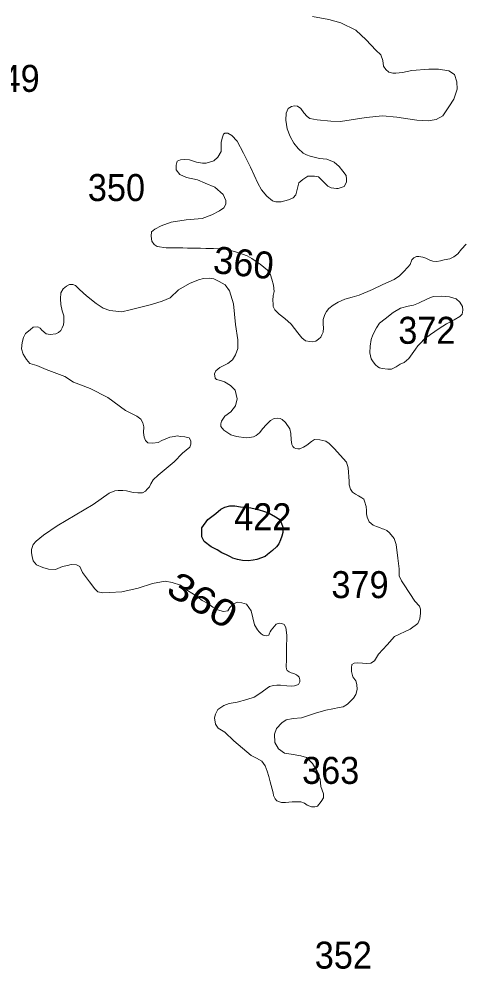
# Model space of a CAD drawing. Extents: x 445.4 to 500, y 8728.7 to 8784.
# Drawn here: x 497.35 to 500, y 8738.18 to 8743.81 of the extents above; entities that cross this region are included whole.
import ezdxf
from ezdxf.enums import TextEntityAlignment as Align

# ---------------------------------------------------------------- set-up
doc = ezdxf.new("R2010")
doc.units = 0
doc.header["$LTSCALE"] = 0.064
doc.layers.add('1', color=7, linetype='Continuous', lineweight=25)
doc.layers.add('2', color=7, linetype='Continuous', lineweight=13)
doc.layers.add('21', color=7, linetype='Continuous')
doc.layers.add('61', color=7, linetype='Continuous')

msp = doc.modelspace()

# ---------------------------------------------------------------- linework, layer by layer
at = {"layer": '1'}
msp.add_lwpolyline([(498.4341, 8740.7983), (498.4689, 8740.8474), (498.516, 8740.8842), (498.5467, 8740.9087), (498.5693, 8740.9209), (498.6, 8740.9291), (498.6287, 8740.9291), (498.6635, 8740.923), (498.6942, 8740.9209), (498.7249, 8740.9169), (498.7679, 8740.9066), (498.8048, 8740.8944), (498.8335, 8740.8862), (498.8703, 8740.8637), (498.8928, 8740.8494), (498.9051, 8740.831), (498.9133, 8740.8024), (498.9133, 8740.7717), (498.9072, 8740.7492), (498.901, 8740.7268), (498.8908, 8740.7043), (498.8765, 8740.6859), (498.8519, 8740.6634), (498.8232, 8740.6409), (498.8089, 8740.6286), (498.7597, 8740.6102), (498.7372, 8740.6062), (498.7085, 8740.6021), (498.6758, 8740.6041), (498.645, 8740.6102), (498.6184, 8740.6184), (498.6041, 8740.6266), (498.5795, 8740.6389), (498.5529, 8740.6511), (498.5242, 8740.6675), (498.4894, 8740.6859), (498.4484, 8740.7165), (498.4341, 8740.7452), (498.4341, 8740.7738)], close=True, dxfattribs=at)
at = {"layer": '2'}
for points in [[(498.4384, 8742.9592), (498.459, 8742.9592), (498.5055, 8742.9747), (498.5288, 8742.9953), (498.5494, 8743.0288), (498.5494, 8743.083), (498.5546, 8743.1087), (498.5623, 8743.1319), (498.5701, 8743.1371), (498.5881, 8743.1371), (498.6114, 8743.1242), (498.6424, 8743.0907), (498.6811, 8743.0185), (498.7224, 8742.936), (498.7663, 8742.8407), (498.7877, 8742.8013), (498.8187, 8742.7653), (498.8522, 8742.7369), (498.8729, 8742.7318), (498.9039, 8742.7318), (498.9478, 8742.7421), (498.9762, 8742.7549), (498.9917, 8742.773), (498.9994, 8742.8039), (499.0098, 8742.8426), (499.033, 8742.8632), (499.0614, 8742.8838), (499.0743, 8742.8838), (499.1027, 8742.8838), (499.1259, 8742.8787), (499.1466, 8742.858), (499.1802, 8742.8245), (499.2008, 8742.8142), (499.2318, 8742.8091), (499.2421, 8742.8091), (499.2783, 8742.822), (499.286, 8742.8348), (499.2912, 8742.8503), (499.2912, 8742.8658), (499.2886, 8742.8864), (499.2705, 8742.9122), (499.2473, 8742.9405), (499.2189, 8742.9663), (499.175, 8742.9843), (499.1311, 8742.9869), (499.0769, 8743.0024), (499.0536, 8743.0101), (499.0356, 8743.0204), (499.0046, 8743.0462), (498.9787, 8743.0786), (498.958, 8743.1173), (498.94, 8743.1637), (498.9322, 8743.2152), (498.9348, 8743.2564), (498.9451, 8743.2848), (498.9658, 8743.2951), (498.9839, 8743.3003), (499.0019, 8743.2977), (499.02, 8743.2848), (499.0381, 8743.259), (499.0587, 8743.2358), (499.0742, 8743.2255), (499.1181, 8743.2178), (499.1982, 8743.2101), (499.255, 8743.2075), (499.3454, 8743.2204), (499.4073, 8743.2307), (499.5054, 8743.241), (499.589, 8743.2338), (499.7078, 8743.2158), (499.7749, 8743.2106), (499.824, 8743.2183), (499.8627, 8743.2415), (499.8988, 8743.2931), (499.9272, 8743.3395), (499.9479, 8743.3988), (499.9453, 8743.4426), (499.9324, 8743.4864), (499.8988, 8743.507), (499.8369, 8743.5173), (499.7801, 8743.5173), (499.6794, 8743.5096), (499.6226, 8743.4967), (499.5838, 8743.4941), (499.5658, 8743.4941), (499.5425, 8743.4993), (499.5244, 8743.5147), (499.5115, 8743.5354), (499.5064, 8743.5689), (499.496, 8743.6024), (499.4651, 8743.6307), (499.4082, 8743.6912), (499.3462, 8743.7479), (499.2584, 8743.7918), (499.1861, 8743.8124), (499.0906, 8743.8304)], [(500, 8742.4802), (499.9727, 8742.4507), (499.9516, 8742.4222), (499.928, 8742.4049), (499.9044, 8742.3925), (499.8696, 8742.3863), (499.8485, 8742.3813), (499.8274, 8742.3776), (499.8038, 8742.3788), (499.7864, 8742.385), (499.7628, 8742.3974), (499.7442, 8742.4036), (499.7206, 8742.4073), (499.707, 8742.4061), (499.6908, 8742.3987), (499.6784, 8742.3863), (499.6697, 8742.3602), (499.6545, 8742.3435), (499.6297, 8742.3162), (499.6048, 8742.2914), (499.5738, 8742.2703), (499.5068, 8742.2406), (499.4459, 8742.2121), (499.3665, 8742.1774), (499.3249, 8742.1657), (499.2815, 8742.1533), (499.2417, 8742.136), (499.2132, 8742.1186), (499.1871, 8742.0988), (499.1722, 8742.0814), (499.1635, 8742.0628), (499.1536, 8742.0331), (499.1536, 8742.0058), (499.1561, 8741.9848), (499.1536, 8741.958), (499.1449, 8741.9432), (499.1387, 8741.9283), (499.125, 8741.9159), (499.1101, 8741.9048), (499.0928, 8741.901), (499.0741, 8741.9023), (499.0493, 8741.906), (499.027, 8741.9246), (499.0021, 8741.9543), (498.9636, 8742.0064), (498.9264, 8742.0386), (498.8929, 8742.0646), (498.8668, 8742.0907), (498.8574, 8742.1098), (498.8562, 8742.1259), (498.855, 8742.147), (498.8574, 8742.1755), (498.8624, 8742.199), (498.8592, 8742.236), (498.8498, 8742.2725), (498.8419, 8742.2982), (498.8241, 8742.3249), (498.7805, 8742.3615), (498.7499, 8742.3813), (498.7301, 8742.3942), (498.7034, 8742.41), (498.647, 8742.4298), (498.5758, 8742.4506), (498.5023, 8742.4538), (498.4578, 8742.4547), (498.4255, 8742.4554), (498.4064, 8742.4557), (498.379, 8742.4555), (498.3493, 8742.4565), (498.3222, 8742.4577), (498.2786, 8742.4578), (498.2219, 8742.4592), (498.1687, 8742.4654), (498.1521, 8742.4772), (498.1369, 8742.4972), (498.1337, 8742.5272), (498.1363, 8742.553), (498.1543, 8742.5685), (498.1931, 8742.5891), (498.2525, 8742.6097), (498.3403, 8742.6252), (498.4358, 8742.6329), (498.4926, 8742.6535), (498.5391, 8742.6767), (498.5649, 8742.6948), (498.5752, 8742.718), (498.5752, 8742.7386), (498.5597, 8742.7747), (498.5107, 8742.8175), (498.4539, 8742.8407), (498.4074, 8742.8613), (498.3428, 8742.8742), (498.3041, 8742.8922), (498.2809, 8742.9206), (498.2809, 8742.9489), (498.2886, 8742.9721), (498.3067, 8742.9799), (498.3325, 8742.9824), (498.3609, 8742.9799), (498.4022, 8742.967), (498.4384, 8742.9592)], [(498.5051, 8742.2751), (498.481, 8742.2792), (498.4447, 8742.2771), (498.4145, 8742.2691), (498.3602, 8742.247), (498.2957, 8742.2088), (498.2454, 8742.1626), (498.1991, 8742.1425), (498.1346, 8742.1224), (498.0086, 8742.0902), (497.9603, 8742.0782), (497.8878, 8742.0862), (497.8495, 8742.1003), (497.8072, 8742.1284), (497.7509, 8742.1746), (497.7086, 8742.2108), (497.6844, 8742.2349), (497.6683, 8742.241), (497.6502, 8742.241), (497.6321, 8742.2309), (497.6119, 8742.2148), (497.5978, 8742.1907), (497.5958, 8742.1566), (497.5978, 8742.1224), (497.6059, 8742.0842), (497.6159, 8742.0561), (497.6159, 8742.042), (497.6159, 8742.0199), (497.6139, 8742.0018), (497.6059, 8741.9837), (497.5978, 8741.9676), (497.5837, 8741.9556), (497.5676, 8741.9475), (497.5354, 8741.9455), (497.5112, 8741.9475), (497.4851, 8741.9697), (497.475, 8741.9817), (497.4609, 8741.9898), (497.4347, 8741.9877), (497.4166, 8741.9717), (497.3884, 8741.9496), (497.3763, 8741.9275), (497.3683, 8741.8973), (497.3643, 8741.8591), (497.3743, 8741.827), (497.3945, 8741.7968), (497.4146, 8741.7727), (497.4549, 8741.7606), (497.5104, 8741.7365)], [(499.5325, 8740.1057), (499.5764, 8740.1544), (499.6692, 8740.1983), (499.7137, 8740.2313), (499.7259, 8740.2581), (499.7308, 8740.2922), (499.7308, 8740.3166), (499.7234, 8740.3336), (499.6966, 8740.3628), (499.6332, 8740.4602), (499.6185, 8740.4846), (499.6039, 8740.5138), (499.6039, 8740.5552), (499.5966, 8740.6185), (499.5868, 8740.6989), (499.5746, 8740.7354), (499.5474, 8740.7688), (499.5303, 8740.7835), (499.5132, 8740.7908), (499.5059, 8740.7932), (499.4864, 8740.8005), (499.4693, 8740.8054), (499.4498, 8740.8151), (499.4376, 8740.8249), (499.4254, 8740.8346), (499.4132, 8740.8614), (499.4107, 8740.8809), (499.4107, 8740.9004), (499.4083, 8740.9247), (499.3985, 8740.9564), (499.3937, 8740.9685), (499.3815, 8740.9758), (499.3619, 8740.988), (499.3449, 8740.9978), (499.3278, 8741.0099), (499.3156, 8741.027), (499.3083, 8741.0538), (499.3083, 8741.0757), (499.3009, 8741.1536), (499.2912, 8741.1877), (499.218, 8741.2693), (499.1887, 8741.2985), (499.1692, 8741.3131), (499.1326, 8741.3204), (499.1009, 8741.3228), (499.0838, 8741.3107), (499.0569, 8741.2887), (499.0374, 8741.2766), (499.0182, 8741.2679), (499.0145, 8741.267), (499.0023, 8741.267), (498.9911, 8741.2688), (498.9808, 8741.2726), (498.9743, 8741.28), (498.9677, 8741.2931), (498.963, 8741.3193), (498.9621, 8741.3585), (498.9546, 8741.3846), (498.9294, 8741.4238), (498.9107, 8741.4406), (498.8976, 8741.4472), (498.8807, 8741.449), (498.8629, 8741.4472), (498.8405, 8741.435), (498.8143, 8741.4098), (498.7956, 8741.3865), (498.7759, 8741.3622), (498.7563, 8741.3454), (498.7395, 8741.3379), (498.717, 8741.3333), (498.6964, 8741.3323), (498.6403, 8741.3407), (498.6057, 8741.3491), (498.5652, 8741.3771), (498.5471, 8741.3993), (498.5471, 8741.4153), (498.5511, 8741.4314), (498.5712, 8741.4595), (498.6055, 8741.4857), (498.6337, 8741.5218), (498.6437, 8741.564), (498.6316, 8741.6143), (498.6035, 8741.6424), (498.5692, 8741.6645), (498.5451, 8741.6726), (498.5209, 8741.6786), (498.5128, 8741.6866), (498.5088, 8741.7108), (498.5169, 8741.7288), (498.541, 8741.7489), (498.5873, 8741.7731), (498.6155, 8741.7952), (498.6337, 8741.8233), (498.6478, 8741.8615), (498.6481, 8741.9134), (498.634, 8742.0038), (498.6219, 8742.1264), (498.5978, 8742.2028), (498.5716, 8742.239), (498.5374, 8742.2591), (498.5051, 8742.2751)], [(497.5104, 8741.7365), (497.6226, 8741.6951), (497.6738, 8741.661), (497.7714, 8741.6244), (497.8764, 8741.5709), (497.9822, 8741.4942), (498.0481, 8741.4601), (498.0725, 8741.443), (498.0847, 8741.4211), (498.0896, 8741.3968), (498.0872, 8741.3627), (498.092, 8741.3359), (498.0993, 8741.3164), (498.114, 8741.3018), (498.1408, 8741.2994), (498.175, 8741.3042), (498.1969, 8741.3164), (498.2433, 8741.3359), (498.2726, 8741.3408), (498.2872, 8741.3432), (498.3067, 8741.3408), (498.3336, 8741.3383), (498.358, 8741.331), (498.3677, 8741.314), (498.3677, 8741.2945), (498.3629, 8741.2774), (498.3189, 8741.2409), (498.2701, 8741.1898), (498.1747, 8741.1103), (498.1455, 8741.0835), (498.1308, 8741.0592), (498.1235, 8741.0421), (498.1089, 8741.0275), (498.0991, 8741.0153), (498.082, 8741.0056), (498.0552, 8741.0056), (498.0259, 8741.008), (497.9869, 8741.0178), (497.9649, 8741.0202), (497.9381, 8741.0202), (497.9185, 8741.0178), (497.8844, 8741.0031), (497.7892, 8740.9374), (497.577, 8740.8108), (497.4954, 8740.7559), (497.4515, 8740.7194), (497.4344, 8740.6999), (497.4247, 8740.6707), (497.4247, 8740.6512), (497.4271, 8740.6293), (497.4344, 8740.6025), (497.454, 8740.5782), (497.4906, 8740.5636), (497.5247, 8740.5538), (497.5662, 8740.5514), (497.6077, 8740.5684), (497.637, 8740.5757), (497.6589, 8740.5806), (497.6906, 8740.5782), (497.7102, 8740.5684), (497.7272, 8740.5343), (497.7687, 8740.4783), (497.8004, 8740.4369), (497.8175, 8740.4199), (497.8468, 8740.4126), (497.8858, 8740.415), (497.959, 8740.4199), (498.0566, 8740.4418), (498.142, 8740.4686), (498.2165, 8740.4821), (498.258, 8740.4748), (498.3068, 8740.4578), (498.3483, 8740.4261), (498.3995, 8740.3944), (498.4361, 8740.3677), (498.4727, 8740.3482), (498.4996, 8740.3287), (498.5264, 8740.3117), (498.563, 8740.3019), (498.5874, 8740.3068), (498.5996, 8740.3263), (498.6216, 8740.3482), (498.646, 8740.3579), (498.6704, 8740.3531), (498.6996, 8740.3457), (498.7265, 8740.3068), (498.746, 8740.224), (498.7639, 8740.1942), (498.7744, 8740.1813), (498.7849, 8740.1696), (498.7978, 8740.1615), (498.8165, 8740.158), (498.8305, 8740.1615), (498.8352, 8740.1743), (498.8399, 8740.1825), (498.8457, 8740.1918), (498.8645, 8740.2152), (498.875, 8740.2268), (498.8949, 8740.2338), (498.9077, 8740.2315), (498.9229, 8740.2245)], [(498.9229, 8740.2245), (498.9311, 8740.207), (498.9381, 8740.1626), (498.9358, 8740.0798), (498.9353, 8740.0157), (498.9342, 8739.9759), (498.9353, 8739.9609), (498.9407, 8739.9523), (498.9515, 8739.9448), (498.9644, 8739.9394), (498.9783, 8739.9351), (498.9945, 8739.9276), (499.0042, 8739.9201), (499.0106, 8739.9137), (499.0149, 8739.8976), (499.0149, 8739.8857), (499.0063, 8739.8707), (498.9956, 8739.8664), (498.9837, 8739.8621), (498.9633, 8739.86), (498.9375, 8739.861), (498.8998, 8739.8653), (498.8794, 8739.8664), (498.8579, 8739.8632), (498.8353, 8739.8578), (498.7772, 8739.817), (498.7438, 8739.7939), (498.6999, 8739.7817), (498.6438, 8739.7646), (498.595, 8739.7573), (498.5633, 8739.7452), (498.5291, 8739.7208), (498.5145, 8739.694), (498.5096, 8739.6721), (498.5145, 8739.6356), (498.5315, 8739.6112), (498.5706, 8739.5869), (498.6243, 8739.5357), (498.727, 8739.4494), (498.7587, 8739.4323), (498.7904, 8739.4153), (498.8099, 8739.3885), (498.8221, 8739.3568), (498.8319, 8739.3252), (498.8392, 8739.2935), (498.8566, 8739.2271), (498.859, 8739.2125), (498.8688, 8739.193), (498.8785, 8739.1808), (498.9054, 8739.1711), (498.9298, 8739.1711), (498.9688, 8739.1735), (499.0079, 8739.1735), (499.0201, 8739.1735), (499.042, 8739.1662), (499.0591, 8739.154), (499.0835, 8739.1443), (499.103, 8739.1443), (499.1201, 8739.1492), (499.1421, 8739.176), (499.1543, 8739.1979), (499.1543, 8739.2222), (499.1396, 8739.2661), (499.1347, 8739.3075), (499.1177, 8739.3562), (499.0908, 8739.4024), (499.0542, 8739.4365), (499.0201, 8739.4463), (498.9639, 8739.456), (498.9249, 8739.4633), (498.8883, 8739.4877), (498.8663, 8739.5266), (498.8639, 8739.5753), (498.8761, 8739.6094), (498.9078, 8739.6435), (498.9347, 8739.6606), (498.9761, 8739.6679), (499.0249, 8739.6727), (499.108, 8739.699), (499.169, 8739.7185), (499.2105, 8739.7258), (499.2471, 8739.7331), (499.2715, 8739.738), (499.2983, 8739.7526), (499.3324, 8739.7891), (499.3471, 8739.811), (499.3544, 8739.8403), (499.352, 8739.8695), (499.3471, 8739.8914), (499.33, 8739.9158), (499.3202, 8739.9474), (499.3202, 8739.9693), (499.3227, 8739.9888), (499.3373, 8739.9961), (499.3544, 8739.9986), (499.3861, 8739.9961), (499.4081, 8739.9937), (499.4349, 8739.9961), (499.4569, 8740.0107), (499.4813, 8740.0497), (499.5325, 8740.1057)]]:
    msp.add_lwpolyline(points, dxfattribs=at)
msp.add_lwpolyline([(499.7898, 8741.9436), (499.841, 8741.9801), (499.8849, 8742.0075), (499.9307, 8742.0312), (499.9636, 8742.0513), (499.9764, 8742.0641), (499.9819, 8742.0878), (499.98, 8742.1097), (499.9636, 8742.1371), (499.9416, 8742.1553), (499.9014, 8742.1681), (499.8539, 8742.1718), (499.8045, 8742.17), (499.7716, 8742.1553), (499.7185, 8742.1298), (499.6893, 8742.1188), (499.6563, 8742.1134), (499.6125, 8742.1006), (499.5686, 8742.075), (499.521, 8742.0367), (499.4881, 8742.0111), (499.4698, 8741.9838), (499.4479, 8741.9418), (499.4387, 8741.9144), (499.4314, 8741.8761), (499.4296, 8741.8359), (499.4369, 8741.7994), (499.4497, 8741.783), (499.4625, 8741.7647), (499.4771, 8741.7538), (499.4863, 8741.7465), (499.5027, 8741.7428), (499.5357, 8741.7392), (499.5576, 8741.7392), (499.585, 8741.7538), (499.6088, 8741.7684), (499.6326, 8741.7793), (499.6618, 8741.803), (499.6801, 8741.8304), (499.7002, 8741.8578), (499.7149, 8741.8779), (499.7332, 8741.898), (499.7496, 8741.9144), (499.7679, 8741.929), (499.7807, 8741.9381)], close=True, dxfattribs=at)

# ---------------------------------------------------------------- texts
at = {"layer": '21', "width": 0.95}
for s, p in [('349', (497.1335, 8743.3827)), ('350', (497.7581, 8742.7356)), ('372', (499.5986, 8741.8894)), ('422', (498.6254, 8740.7842)), ('379', (499.202, 8740.3817)), ('363', (499.028, 8739.2806)), ('352', (499.1032, 8738.1856))]:
    msp.add_text(s, height=0.16, dxfattribs=at).set_placement(p)
at = {"layer": '61'}
msp.add_text('360', height=0.16, rotation=353.696, dxfattribs=at).set_placement((498.6731, 8742.2903), align=Align.CENTER)
at = {"layer": '61', "width": 1.2}
msp.add_text('360', height=0.16, rotation=329.409, dxfattribs=at).set_placement((498.398, 8740.3014), align=Align.CENTER)

doc.saveas('drawing.dxf')
